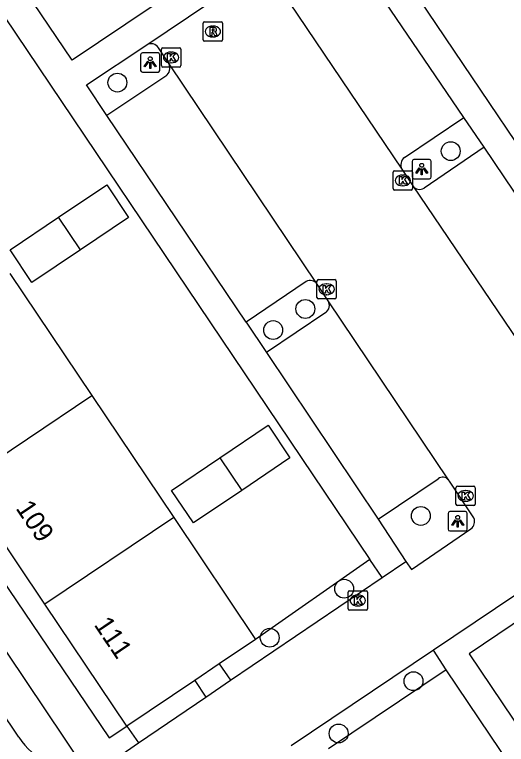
# Model space of a CAD drawing. Extents: x 158797 to 159887, y 384318 to 385255.
# Drawn here: x 159137.83 to 159163.33, y 384676.36 to 384714.2 of the extents above; entities that cross this region are included whole.
import ezdxf

# ---------------------------------------------------------------- set-up
doc = ezdxf.new("R2010")
doc.units = 0
for name, color, linetype in [('IMGEO_Boom', 7, 'Continuous'), ('IMGEO_Groenvoorziening', 7, 'Continuous'), ('IMGEO_Kolk', 7, 'Continuous'), ('IMGEO_Lichtpunt', 7, 'Continuous'), ('IMGEO_Pand', 7, 'Continuous'), ('IMGEO_Pand_nummerreeks', 7, 'Continuous'), ('IMGEO_Parkeervlak_open', 7, 'Continuous'), ('IMGEO_Rijbaan_lokaal_open', 7, 'Continuous'), ('IMGEO_Rioolput', 7, 'Continuous'), ('IMGEO_Voetpad_open', 7, 'Continuous')]:
    doc.layers.add(name, color=color, linetype=linetype)

msp = doc.modelspace()

# ---------------------------------------------------------------- linework, layer by layer
at = {"layer": 'IMGEO_Boom'}
for centre in [(159143.161, 384710.671), (159160.447, 384707.118), (159152.908, 384698.934), (159151.242, 384697.841), (159158.9, 384688.206), (159154.924, 384684.434), (159151.06, 384681.893), (159158.519, 384679.638), (159154.636, 384676.928)]:
    msp.add_circle(centre, 0.489, dxfattribs=at)
at = {"layer": 'IMGEO_Groenvoorziening'}
for points in [[(159156.259, 384685.944), (159150.331, 384681.802)], [(159160.216, 384680.233), (159154.114, 384676.135)]]:
    msp.add_lwpolyline(points, dxfattribs=at)
at = {"layer": 'IMGEO_Kolk'}
for p, q in [((159145.448, 384711.548), (159145.448, 384712.4)), ((159145.523, 384712.474), (159146.375, 384712.474)), ((159146.449, 384712.4), (159146.449, 384711.548)), ((159145.936, 384712.254), (159145.961, 384712.254)), ((159145.959, 384711.694), (159145.934, 384711.694)), ((159146.375, 384711.474), (159145.523, 384711.474)), ((159157.463, 384705.172), (159157.463, 384706.024)), ((159157.538, 384706.098), (159158.39, 384706.098)), ((159158.464, 384706.024), (159158.464, 384705.172)), ((159157.951, 384705.878), (159157.976, 384705.878)), ((159157.974, 384705.318), (159157.949, 384705.318)), ((159158.39, 384705.098), (159157.538, 384705.098)), ((159153.51, 384699.529), (159153.51, 384700.381)), ((159153.585, 384700.455), (159154.437, 384700.455)), ((159153.998, 384700.235), (159154.023, 384700.235)), ((159154.511, 384700.381), (159154.511, 384699.529)), ((159154.021, 384699.675), (159153.996, 384699.675)), ((159154.437, 384699.455), (159153.585, 384699.455)), ((159160.72, 384688.819), (159160.72, 384689.671)), ((159160.795, 384689.745), (159161.647, 384689.745)), ((159161.721, 384689.671), (159161.721, 384688.819)), ((159161.208, 384689.525), (159161.233, 384689.525)), ((159161.231, 384688.965), (159161.206, 384688.965)), ((159161.647, 384688.745), (159160.795, 384688.745)), ((159155.128, 384683.395), (159155.128, 384684.247)), ((159155.203, 384684.321), (159156.055, 384684.321)), ((159155.616, 384684.101), (159155.641, 384684.101)), ((159156.129, 384684.247), (159156.129, 384683.395)), ((159156.055, 384683.321), (159155.203, 384683.321)), ((159155.639, 384683.541), (159155.614, 384683.541))]:
    msp.add_line(p, q, dxfattribs=at)
for points in [[(159145.448, 384711.548), (159145.448, 384712.4)], [(159145.523, 384712.474), (159146.375, 384712.474)], [(159146.449, 384712.4), (159146.449, 384711.548)], [(159145.769, 384712.174), (159145.892, 384712.174), (159145.892, 384712.023), (159146.022, 384712.174), (159146.186, 384712.174), (159146.04, 384712.023), (159146.193, 384711.774), (159146.041, 384711.774), (159145.956, 384711.938), (159145.892, 384711.871), (159145.892, 384711.774), (159145.769, 384711.774), (159145.769, 384712.174)], [(159146.375, 384711.474), (159145.523, 384711.474)], [(159157.463, 384705.172), (159157.463, 384706.024)], [(159157.538, 384706.098), (159158.39, 384706.098)], [(159158.464, 384706.024), (159158.464, 384705.172)], [(159157.784, 384705.798), (159157.907, 384705.798), (159157.907, 384705.647), (159158.037, 384705.798), (159158.201, 384705.798), (159158.055, 384705.647), (159158.208, 384705.398), (159158.056, 384705.398), (159157.971, 384705.562), (159157.907, 384705.495), (159157.907, 384705.398), (159157.784, 384705.398), (159157.784, 384705.798)], [(159158.39, 384705.098), (159157.538, 384705.098)], [(159153.51, 384699.529), (159153.51, 384700.381)], [(159153.585, 384700.455), (159154.437, 384700.455)], [(159154.511, 384700.381), (159154.511, 384699.529)], [(159153.831, 384700.155), (159153.954, 384700.155), (159153.954, 384700.004), (159154.084, 384700.155), (159154.248, 384700.155), (159154.102, 384700.004), (159154.255, 384699.755), (159154.103, 384699.755), (159154.018, 384699.919), (159153.954, 384699.852), (159153.954, 384699.755), (159153.831, 384699.755), (159153.831, 384700.155)], [(159154.437, 384699.455), (159153.585, 384699.455)], [(159160.72, 384688.819), (159160.72, 384689.671)], [(159160.795, 384689.745), (159161.647, 384689.745)], [(159161.721, 384689.671), (159161.721, 384688.819)], [(159161.041, 384689.445), (159161.164, 384689.445), (159161.164, 384689.294), (159161.294, 384689.445), (159161.458, 384689.445), (159161.312, 384689.294), (159161.465, 384689.045), (159161.313, 384689.045), (159161.228, 384689.209), (159161.164, 384689.142), (159161.164, 384689.045), (159161.041, 384689.045), (159161.041, 384689.445)], [(159161.647, 384688.745), (159160.795, 384688.745)], [(159155.128, 384683.395), (159155.128, 384684.247)], [(159155.203, 384684.321), (159156.055, 384684.321)], [(159155.449, 384684.021), (159155.572, 384684.021), (159155.572, 384683.87), (159155.702, 384684.021), (159155.866, 384684.021), (159155.72, 384683.87), (159155.873, 384683.621), (159155.721, 384683.621), (159155.636, 384683.785), (159155.572, 384683.718), (159155.572, 384683.621), (159155.449, 384683.621), (159155.449, 384684.021)], [(159156.129, 384684.247), (159156.129, 384683.395)], [(159156.055, 384683.321), (159155.203, 384683.321)]]:
    msp.add_lwpolyline(points, dxfattribs=at)
for centre, start, end in [((159145.525, 384712.398), 91.552, 178.448), ((159145.525, 384712.398), 91.552, 178.448), ((159146.373, 384712.398), 1.552, 88.448), ((159146.373, 384712.398), 1.552, 88.448), ((159145.525, 384711.55), 181.552, 268.448), ((159145.525, 384711.55), 181.552, 268.448), ((159146.373, 384711.55), 271.552, 358.448), ((159146.373, 384711.55), 271.552, 358.448), ((159157.54, 384706.022), 91.552, 178.448), ((159157.54, 384706.022), 91.552, 178.448), ((159158.388, 384706.022), 1.552, 88.448), ((159158.388, 384706.022), 1.552, 88.448), ((159157.54, 384705.174), 181.552, 268.448), ((159157.54, 384705.174), 181.552, 268.448), ((159158.388, 384705.174), 271.552, 358.448), ((159158.388, 384705.174), 271.552, 358.448), ((159153.587, 384700.379), 91.552, 178.448), ((159153.587, 384700.379), 91.552, 178.448), ((159154.435, 384700.379), 1.552, 88.448), ((159154.435, 384700.379), 1.552, 88.448), ((159153.587, 384699.531), 181.552, 268.448), ((159153.587, 384699.531), 181.552, 268.448), ((159154.435, 384699.531), 271.552, 358.448), ((159154.435, 384699.531), 271.552, 358.448), ((159160.797, 384689.669), 91.552, 178.448), ((159160.797, 384689.669), 91.552, 178.448), ((159161.645, 384689.669), 1.552, 88.448), ((159161.645, 384689.669), 1.552, 88.448), ((159160.797, 384688.821), 181.552, 268.448), ((159160.797, 384688.821), 181.552, 268.448), ((159161.645, 384688.821), 271.552, 358.448), ((159161.645, 384688.821), 271.552, 358.448), ((159155.205, 384684.245), 91.552, 178.448), ((159155.205, 384684.245), 91.552, 178.448), ((159156.053, 384684.245), 1.552, 88.448), ((159156.053, 384684.245), 1.552, 88.448), ((159155.205, 384683.397), 181.552, 268.448), ((159155.205, 384683.397), 181.552, 268.448), ((159156.053, 384683.397), 271.552, 358.448), ((159156.053, 384683.397), 271.552, 358.448)]:
    msp.add_arc(centre, 0.0765, start, end, dxfattribs=at)
for centre, major_axis, ratio, start_param, end_param in [((159145.935, 384711.974), (-0.387, 0.002), 0.722429, 4.712389, 7.853982), ((159145.96, 384711.974), (-0.39, 0.002), 0.717154, 1.570796, 4.712389), ((159157.95, 384705.598), (-0.387, 0.002), 0.722429, 4.712389, 7.853982), ((159157.975, 384705.598), (-0.39, 0.002), 0.717154, 1.570796, 4.712389), ((159153.997, 384699.955), (-0.387, 0.002), 0.722429, 4.712389, 7.853982), ((159154.022, 384699.955), (-0.39, 0.002), 0.717154, 1.570796, 4.712389), ((159161.207, 384689.245), (-0.387, 0.002), 0.722429, 4.712389, 7.853982), ((159161.232, 384689.245), (-0.39, 0.002), 0.717154, 1.570796, 4.712389), ((159155.615, 384683.821), (-0.387, 0.002), 0.722429, 4.712389, 7.853982), ((159155.64, 384683.821), (-0.39, 0.002), 0.717154, 1.570796, 4.712389)]:
    msp.add_ellipse(centre, major_axis=major_axis, ratio=ratio, start_param=start_param, end_param=end_param, dxfattribs=at)
at = {"layer": 'IMGEO_Lichtpunt'}
for p, q in [((159144.367, 384712.111), (159144.367, 384711.304)), ((159144.367, 384712.111), (159144.367, 384711.304)), ((159145.269, 384712.206), (159144.461, 384712.206)), ((159145.269, 384712.206), (159144.461, 384712.206)), ((159145.363, 384711.304), (159145.363, 384712.111)), ((159145.363, 384711.304), (159145.363, 384712.111)), ((159144.461, 384711.21), (159145.269, 384711.21)), ((159144.461, 384711.21), (159145.269, 384711.21)), ((159159.346, 384706.682), (159158.538, 384706.682)), ((159159.346, 384706.682), (159158.538, 384706.682)), ((159158.444, 384706.587), (159158.444, 384705.78)), ((159158.444, 384706.587), (159158.444, 384705.78)), ((159159.44, 384705.78), (159159.44, 384706.587)), ((159159.44, 384705.78), (159159.44, 384706.587)), ((159158.538, 384705.686), (159159.346, 384705.686)), ((159158.538, 384705.686), (159159.346, 384705.686)), ((159160.31, 384688.333), (159160.31, 384687.526)), ((159160.31, 384688.333), (159160.31, 384687.526)), ((159161.212, 384688.428), (159160.404, 384688.428)), ((159161.212, 384688.428), (159160.404, 384688.428)), ((159161.306, 384687.526), (159161.306, 384688.333)), ((159161.306, 384687.526), (159161.306, 384688.333)), ((159160.404, 384687.432), (159161.212, 384687.432)), ((159160.404, 384687.432), (159161.212, 384687.432))]:
    msp.add_line(p, q, dxfattribs=at)
for points in [[(159144.741, 384711.775), (159144.78, 384711.747), (159144.592, 384711.485), (159144.554, 384711.512), (159144.741, 384711.775)], [(159144.843, 384711.727), (159144.89, 384711.727), (159144.89, 384711.405), (159144.843, 384711.405), (159144.843, 384711.727)], [(159144.953, 384711.747), (159144.991, 384711.774), (159145.178, 384711.512), (159145.139, 384711.484), (159144.953, 384711.747)], [(159158.818, 384706.251), (159158.857, 384706.223), (159158.669, 384705.961), (159158.631, 384705.988), (159158.818, 384706.251)], [(159158.92, 384706.203), (159158.967, 384706.203), (159158.967, 384705.881), (159158.92, 384705.881), (159158.92, 384706.203)], [(159159.03, 384706.223), (159159.068, 384706.25), (159159.255, 384705.988), (159159.216, 384705.96), (159159.03, 384706.223)], [(159160.684, 384687.997), (159160.723, 384687.969), (159160.535, 384687.707), (159160.497, 384687.734), (159160.684, 384687.997)], [(159160.786, 384687.949), (159160.833, 384687.949), (159160.833, 384687.627), (159160.786, 384687.627), (159160.786, 384687.949)], [(159160.896, 384687.969), (159160.934, 384687.996), (159161.121, 384687.734), (159161.082, 384687.706), (159160.896, 384687.969)]]:
    msp.add_lwpolyline(points, dxfattribs=at)
for centre in [(159144.866, 384711.909), (159158.943, 384706.385), (159160.809, 384688.131)]:
    msp.add_circle(centre, 0.0994, dxfattribs=at)
for centre, start, end in [((159144.461, 384712.111), 90, 180), ((159144.461, 384712.111), 90, 180), ((159145.269, 384712.111), 0, 90), ((159145.269, 384712.111), 0, 90), ((159144.461, 384711.304), 180, 270), ((159144.461, 384711.304), 180, 270), ((159145.269, 384711.304), 270, 0), ((159145.269, 384711.304), 270, 360), ((159158.538, 384706.587), 90, 180), ((159158.538, 384706.587), 90, 180), ((159159.346, 384706.587), 0, 90), ((159159.346, 384706.587), 0, 90), ((159158.538, 384705.78), 180, 270), ((159158.538, 384705.78), 180, 270), ((159159.346, 384705.78), 270, 0), ((159159.346, 384705.78), 270, 360), ((159160.404, 384688.333), 90, 180), ((159160.404, 384688.333), 90, 180), ((159161.212, 384688.333), 0, 90), ((159161.212, 384688.333), 0, 90), ((159160.404, 384687.526), 180, 270), ((159160.404, 384687.526), 180, 270), ((159161.212, 384687.526), 270, 0), ((159161.212, 384687.526), 270, 360)]:
    msp.add_arc(centre, 0.0946, start, end, dxfattribs=at)
at = {"layer": 'IMGEO_Pand'}
for points in [[(159140.11, 384703.688), (159142.623, 384705.372), (159143.746, 384703.669), (159141.246, 384701.993)], [(159141.246, 384701.993), (159138.733, 384700.309), (159137.597, 384702.004), (159140.11, 384703.688)], [(159141.246, 384701.993), (159140.11, 384703.688)], [(159137.587, 384700.771), (159141.835, 384694.448)], [(159135.147, 384689.954), (159141.835, 384694.448)], [(159141.835, 384694.448), (159146.083, 384688.125)], [(159148.474, 384691.223), (159150.984, 384692.913), (159152.11, 384691.212), (159149.613, 384689.531)], [(159149.613, 384689.531), (159147.103, 384687.84), (159145.964, 384689.532), (159148.474, 384691.223)], [(159148.474, 384691.223), (159149.613, 384689.531)], [(159139.396, 384683.632), (159135.147, 384689.954)], [(159146.083, 384688.125), (159139.396, 384683.632)], [(159146.083, 384688.125), (159150.331, 384681.802)], [(159168.046, 384685.528), (159161.396, 384681.061), (159166.005, 384674.237)], [(159143.648, 384677.306), (159139.396, 384683.632)], [(159150.331, 384681.802), (159148.446, 384680.534)], [(159148.446, 384680.534), (159147.177, 384679.68)], [(159147.177, 384679.68), (159143.648, 384677.306)]]:
    msp.add_lwpolyline(points, dxfattribs=at)
at = {"layer": 'IMGEO_Parkeervlak_open'}
for points in [[(159145.681, 384711.008), (159142.618, 384708.971)], [(159158.044, 384706.794), (159161.121, 384708.865)], [(159162.175, 384707.317), (159159.065, 384705.193)], [(159152.943, 384700.355), (159149.847, 384698.258)], [(159153.965, 384698.751), (159150.887, 384696.677)], [(159156.68, 384688.037), (159159.798, 384690.132)]]:
    msp.add_lwpolyline(points, dxfattribs=at)
for centre, radius, start, end in [((159145.344, 384711.431), 0.54, 308.5601, 23.1552), ((159158.355, 384706.408), 0.496, 128.8294, 207.9817), ((159158.841, 384705.596), 0.461, 217.735, 299.0472), ((159153.156, 384699.956), 0.452, 35.7393, 118.0552), ((159153.703, 384699.119), 0.452, 305.3931, 30.6657), ((159160.036, 384689.837), 0.379, 40.6375, 128.9343)]:
    msp.add_arc(centre, radius, start, end, dxfattribs=at)
at = {"layer": 'IMGEO_Rijbaan_lokaal_open'}
for points in [[(159144.683, 384712.634), (159151.113, 384716.959)], [(159151.622, 384715.51), (159157.917, 384706.175)], [(159145.841, 384711.643), (159145.293, 384712.471)], [(159153.523, 384700.22), (159145.841, 384711.643)], [(159157.917, 384706.175), (159158.476, 384705.314)], [(159158.476, 384705.314), (159166.169, 384693.96)], [(159154.092, 384699.35), (159153.523, 384700.22)], [(159187.338, 384699.918), (159159.55, 384681.239)], [(159160.324, 384690.084), (159154.092, 384699.35)], [(159161.647, 384688.106), (159160.375, 384690.009), (159160.324, 384690.084)], [(159138.056, 384676.732), (159129.137, 384690.002)], [(159158.127, 384685.847), (159158.406, 384685.425), (159161.494, 384687.533)], [(159156.889, 384685.009), (159158.127, 384685.847)], [(159149.027, 384679.686), (159156.889, 384685.009)], [(159159.55, 384681.239), (159152.18, 384676.285)], [(159147.747, 384678.819), (159149.027, 384679.686)], [(159144.25, 384676.451), (159147.747, 384678.819)], [(159143.234, 384675.735), (159144.25, 384676.451)]]:
    msp.add_lwpolyline(points, dxfattribs=at)
for centre, radius, start, end in [((159144.9, 384712.223), 0.465, 32.2271, 117.8516), ((159161.208, 384687.916), 0.478, 306.7378, 23.3621), ((159141.175, 384678.74), 3.709, 212.7786, 275.4984)]:
    msp.add_arc(centre, radius, start, end, dxfattribs=at)
at = {"layer": 'IMGEO_Rioolput'}
for p, q in [((159147.612, 384712.894), (159147.612, 384713.746)), ((159147.687, 384713.82), (159148.539, 384713.82)), ((159148.1, 384713.6), (159148.125, 384713.6)), ((159148.613, 384713.746), (159148.613, 384712.894)), ((159148.539, 384712.82), (159147.687, 384712.82)), ((159148.123, 384713.04), (159148.098, 384713.04))]:
    msp.add_line(p, q, dxfattribs=at)
for points in [[(159147.612, 384712.894), (159147.612, 384713.746)], [(159147.687, 384713.82), (159148.539, 384713.82)], [(159148.201, 384713.518), (159147.949, 384713.52), (159147.949, 384713.12)], [(159148.613, 384713.746), (159148.613, 384712.894)], [(159147.949, 384713.12), (159148.073, 384713.12), (159148.073, 384713.282), (159148.084, 384713.282)], [(159148.127, 384713.439), (159148.073, 384713.439), (159148.073, 384713.358)], [(159148.073, 384713.358), (159148.125, 384713.358)], [(159148.131, 384713.253), (159148.202, 384713.12), (159148.342, 384713.12), (159148.277, 384713.246)], [(159148.539, 384712.82), (159147.687, 384712.82)]]:
    msp.add_lwpolyline(points, dxfattribs=at)
for centre, radius, start, end in [((159147.689, 384713.744), 0.0765, 91.552, 178.448), ((159147.689, 384713.744), 0.0765, 91.552, 178.448), ((159148.2, 384713.408), 0.109, 350.3612, 89.416), ((159148.537, 384713.744), 0.0765, 1.552, 88.448), ((159148.537, 384713.744), 0.0765, 1.552, 88.448), ((159148.083, 384713.229), 0.0533, 26.0293, 88.6989), ((159148.109, 384713.547), 0.19, 274.7715, 282.9687), ((159148.133, 384713.343), 0.0964, 77.0061, 93.1865), ((159148.147, 384713.4), 0.0378, 276.6634, 79.6772), ((159148.198, 384713.408), 0.112, 277.5842, 350.9817), ((159148.182, 384713.193), 0.108, 29.5134, 73.7905), ((159147.689, 384712.896), 0.0765, 181.552, 268.448), ((159147.689, 384712.896), 0.0765, 181.552, 268.448), ((159148.537, 384712.896), 0.0765, 271.552, 358.448), ((159148.537, 384712.896), 0.0765, 271.552, 358.448)]:
    msp.add_arc(centre, radius, start, end, dxfattribs=at)
for centre, major_axis, ratio, start_param, end_param in [((159148.099, 384713.32), (-0.387, 0.002), 0.722429, 4.712389, 7.853982), ((159148.124, 384713.32), (-0.39, 0.002), 0.717154, 1.570796, 4.712389)]:
    msp.add_ellipse(centre, major_axis=major_axis, ratio=ratio, start_param=start_param, end_param=end_param, dxfattribs=at)
at = {"layer": 'IMGEO_Voetpad_open'}
for points in [[(159130.77, 384723.782), (159156.259, 384685.944)], [(159171.594, 384696.072), (159154.677, 384721.14), (159140.81, 384711.835), (159136.749, 384717.836)], [(159161.121, 384708.865), (159155.283, 384717.474)], [(159118.154, 384715.239), (159117.11, 384714.557), (159142.742, 384676.698), (159143.648, 384677.306)], [(159142.618, 384708.971), (159141.564, 384710.551), (159144.683, 384712.634)], [(159149.847, 384698.258), (159142.618, 384708.971)], [(159162.175, 384707.317), (159161.121, 384708.865)], [(159169.398, 384696.609), (159162.175, 384707.317)], [(159141.53, 384675.048), (159141.397, 384675.222), (159125.586, 384698.761)], [(159149.847, 384698.258), (159150.887, 384696.677)], [(159150.887, 384696.677), (159156.68, 384688.037)], [(159156.68, 384688.037), (159158.127, 384685.847)], [(159156.889, 384685.009), (159156.259, 384685.944)], [(159160.216, 384680.233), (159159.55, 384681.239)], [(159148.446, 384680.534), (159149.027, 384679.686)], [(159185.666, 384642.429), (159160.216, 384680.233)], [(159147.177, 384679.68), (159147.747, 384678.819)], [(159143.648, 384677.306), (159144.25, 384676.451)]]:
    msp.add_lwpolyline(points, dxfattribs=at)

# ---------------------------------------------------------------- texts
at = {"layer": 'IMGEO_Pand_nummerreeks'}
for s, p in [('109', (159137.862, 384688.604)), ('111', (159141.919, 384682.568))]:
    msp.add_text(s, height=1, rotation=303.9017, dxfattribs=at).set_placement(p)

doc.saveas('drawing.dxf')
